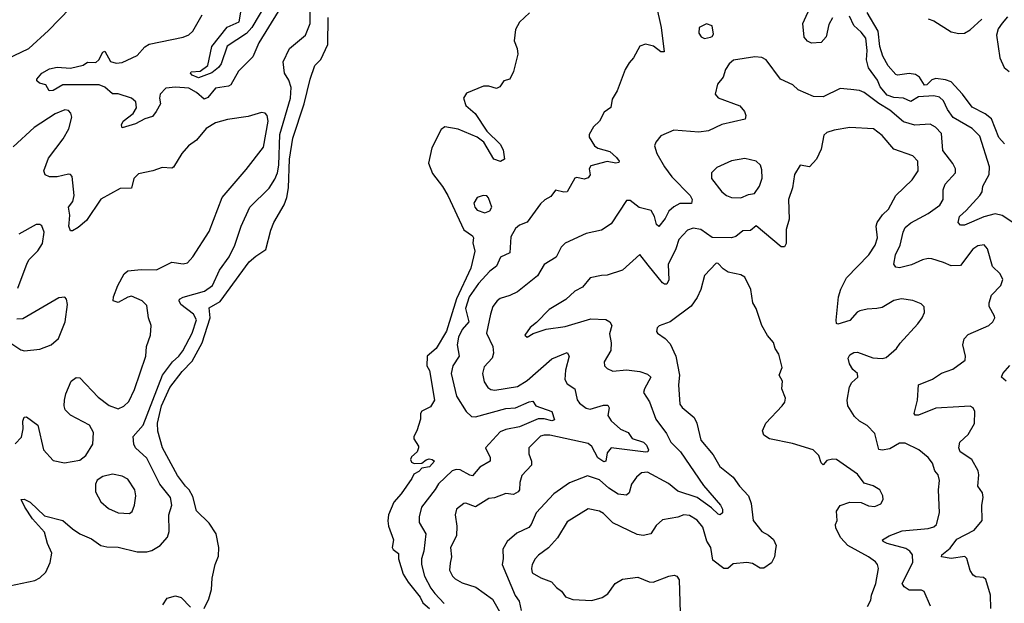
# Model space of a CAD drawing. Extents: x 1771496 to 1971148, y 471553 to 643630.
# Tile 566 of 656: x 1869769 to 1874924, y 603872 to 606925. Entities that reach past the tile are written whole.
import ezdxf

# ---------------------------------------------------------------- set-up
doc = ezdxf.new("R2010")
doc.units = 0

msp = doc.modelspace()

# ---------------------------------------------------------------- linework, layer by layer
at = {"layer": '0CON10XD'}
for points in [[(1871056.3, 607005), (1870984.6, 606885), (1870957, 606853), (1870855, 606786.2), (1870823.5, 606695), (1870810, 606675), (1870775, 606646.6), (1870705, 606620.7), (1870672, 606635), (1870663.8, 606645), (1870667.1, 606652.9), (1870715, 606656.2), (1870754.4, 606685), (1870774.6, 606785), (1870855, 606885.8), (1870917.8, 606915), (1870928, 606975)], [(1873101.4, 607001.4), (1873128.1, 606885), (1873143.3, 606756.7), (1873125, 606757.5), (1873086.5, 606786.5), (1873045, 606797.5), (1873015, 606786.2), (1872982, 606725), (1872959.5, 606700.5), (1872939.2, 606665), (1872896.8, 606553.2), (1872871.2, 606508.8), (1872863.6, 606466.4), (1872828.3, 606441.7), (1872803.8, 606395), (1872773.3, 606365), (1872750, 606325), (1872750.5, 606310.5), (1872778, 606265), (1872795, 606253.6), (1872859.2, 606235), (1872894.2, 606205), (1872908, 606185), (1872905, 606177.5), (1872890, 606175), (1872845, 606184), (1872759.3, 606160.7), (1872750.6, 606145), (1872755.6, 606114.4), (1872745, 606098), (1872725, 606090.8), (1872685, 606100), (1872675, 606095.8), (1872635.4, 606024.6), (1872617, 606023), (1872575, 606033.3), (1872549.5, 606000.5), (1872517.8, 605982.2)], [(1874024.6, 606935), (1874005, 606900.8), (1873990.5, 606835), (1873965, 606806.7), (1873915, 606802.2), (1873893.4, 606813.4), (1873875, 606834.2), (1873868.4, 606905), (1873914.6, 607004.6)], [(1869665, 606703.9), (1869816.9, 606775), (1869920.5, 606869.5), (1870034.5, 606985.5)], [(1869682.6, 603957.4), (1869848.1, 603991.9), (1869875, 604005.6), (1869906.7, 604035), (1869928.5, 604085), (1869938.1, 604135), (1869914.8, 604184.8), (1869898.5, 604245), (1869836.2, 604315), (1869795.6, 604375), (1869777.5, 604415), (1869793.6, 604416.4), (1869825, 604402), (1869899.7, 604329.7), (1869995, 604305.8), (1870045, 604261.9), (1870085, 604235.6), (1870145, 604210), (1870195, 604175.5), (1870225, 604168.2), (1870285, 604166.2), (1870385, 604141.2), (1870435, 604140.8), (1870461.6, 604148.4), (1870504.2, 604175), (1870542.6, 604217.4), (1870552.2, 604247.8), (1870550, 604335), (1870565.9, 604385), (1870558.6, 604425), (1870503.7, 604495), (1870435, 604630.9), (1870375, 604685.8), (1870366.7, 604705), (1870363.5, 604745), (1870415.5, 604804.5), (1870517.2, 605065), (1870568.9, 605135), (1870603.3, 605165), (1870622.7, 605192.7), (1870673.1, 605285), (1870694.6, 605355), (1870678.7, 605385), (1870613.6, 605435), (1870603.6, 605455), (1870606.3, 605463.7), (1870625, 605473.9), (1870737.5, 605505), (1870779.1, 605535), (1870816.2, 605615), (1870865.4, 605685), (1870895, 605745.8), (1870928.5, 605845), (1870974.5, 605945), (1871075, 606043.3), (1871105, 606091.9), (1871119.5, 606125), (1871126.5, 606165), (1871131.6, 606325), (1871187.6, 606515), (1871190.9, 606570.9), (1871178.6, 606608.6), (1871156.4, 606645), (1871149.1, 606705), (1871182.5, 606775), (1871265.4, 606845), (1871289.1, 606905), (1871290, 606965)], [(1871122.1, 606967.9), (1871022.1, 606805), (1870989.7, 606730.3), (1870914.7, 606655.3), (1870875, 606584.4), (1870863, 606577), (1870795, 606567.1), (1870755, 606517.9), (1870735, 606510), (1870694.8, 606544.8), (1870655, 606567.6), (1870585, 606573.2), (1870535, 606566.9), (1870505.6, 606535), (1870501.9, 606515), (1870506.9, 606485), (1870483.6, 606445), (1870465, 606419.4), (1870425, 606407.1), (1870375, 606380), (1870305, 606360), (1870302.9, 606375), (1870311.9, 606395), (1870363.6, 606435), (1870380, 606465), (1870377.3, 606495), (1870354, 606515), (1870285, 606537.3), (1870255, 606537.3), (1870215, 606572.3), (1870184.7, 606584.7), (1869995, 606583.9), (1869945, 606554.7), (1869923.9, 606553.9), (1869906, 606585), (1869873.4, 606593.4), (1869858.8, 606605), (1869860, 606615), (1869885.6, 606645), (1869925, 606667.5), (1869965, 606676.2), (1870035, 606671.8), (1870102.2, 606687.8), (1870125, 606703.6), (1870168.4, 606701.6), (1870183.8, 606715), (1870205, 606756), (1870215, 606760), (1870245, 606706.7), (1870275, 606697.1), (1870305, 606701.3), (1870385, 606738.2), (1870425, 606783.1), (1870447.3, 606797.3), (1870625.4, 606834.6), (1870655, 606845.6), (1870675, 606865.7), (1870725, 606950)], [(1872438.3, 606961.7), (1872385, 606912), (1872365, 606873.3), (1872357.1, 606815), (1872374, 606775), (1872376.2, 606745), (1872353.6, 606653.6), (1872335.8, 606615), (1872304.4, 606605.6), (1872282, 606575), (1872265, 606565.8), (1872225, 606578.1), (1872197, 606577), (1872108.3, 606541.7), (1872092.9, 606515), (1872105, 606476.2), (1872153.8, 606433.8), (1872215, 606341.8), (1872284.3, 606275), (1872300, 606245), (1872307.5, 606195), (1872286, 606184), (1872252.2, 606195), (1872198.6, 606285), (1872165, 606310.4), (1872065, 606351.8), (1871995, 606364.4), (1871975, 606350.6), (1871927.3, 606255), (1871910.2, 606175), (1871929.9, 606119.9), (1871982.6, 606052.6), (1872011.1, 606005), (1872095, 605825.5), (1872139.5, 605795), (1872144.5, 605785), (1872142, 605758), (1872152.5, 605715), (1872130.4, 605625), (1872056.4, 605465), (1872003.3, 605296.7), (1871950, 605205), (1871902.1, 605165), (1871901.5, 605115), (1871915, 605090), (1871940.8, 604935), (1871920, 604900), (1871875, 604878), (1871866.7, 604865), (1871866.7, 604835), (1871848.8, 604775), (1871832, 604745), (1871832.7, 604732.7), (1871856.7, 604695), (1871856.7, 604685), (1871850, 604665), (1871820.9, 604639.1), (1871814.3, 604625), (1871820, 604610), (1871835, 604602.9), (1871875, 604606), (1871896.5, 604623.5), (1871912, 604628), (1871928.8, 604625), (1871940, 604615), (1871915, 604586.5), (1871875, 604578.6), (1871859.1, 604560.9), (1871832.4, 604547.6), (1871822.9, 604525), (1871767.1, 604445), (1871728.2, 604401.8), (1871700.5, 604335), (1871697, 604303), (1871700, 604275), (1871726.2, 604205), (1871719.6, 604165), (1871725, 604153.3), (1871752.2, 604132.2), (1871752.7, 604105), (1871776.4, 604025), (1871802.4, 603982.4), (1871865, 603903.5), (1871879.7, 603875), (1871914.6, 603845)], [(1874925, 606276), (1874895, 606309.4), (1874856.4, 606406.4), (1874823.2, 606433.2), (1874755, 606467.3), (1874705, 606535.5), (1874645, 606599.7), (1874615, 606611.1), (1874565, 606617.6), (1874545, 606610.4), (1874517.5, 606585), (1874505, 606583.7), (1874480, 606625), (1874458, 606638), (1874425, 606644.7), (1874365, 606635.5), (1874355, 606638.9), (1874315, 606684.7), (1874286.8, 606735), (1874271.1, 606785), (1874263.3, 606865), (1874205, 606962.7)], [(1870735, 603844.2), (1870760, 603895), (1870774.3, 603945), (1870777, 604003), (1870792, 604075), (1870810.5, 604119.5), (1870812.7, 604165), (1870797.1, 604235), (1870761.3, 604291.3), (1870695, 604356), (1870675, 604431.4), (1870655.9, 604465.9), (1870637.3, 604485), (1870595, 604540.6), (1870517.7, 604685), (1870492.9, 604772.9), (1870490, 604815), (1870511.1, 604905), (1870555, 605001.6), (1870620, 605085), (1870671.6, 605138.4), (1870725.3, 605234.7), (1870765.8, 605365), (1870761.6, 605418.4), (1870819.1, 605450.9), (1870971.4, 605658.6), (1871005, 605688.9), (1871057.5, 605722.5), (1871083.4, 605825), (1871099.6, 605865), (1871153, 605957), (1871167.7, 605995), (1871176.5, 606045), (1871181.8, 606195), (1871199, 606305), (1871259, 606485), (1871289.7, 606615), (1871314.6, 606685), (1871345, 606717.8), (1871382.8, 606795), (1871383.8, 606936.2)], [(1873355, 606826.2), (1873385, 606833.3), (1873395, 606837.5), (1873400.7, 606849.3), (1873393.9, 606893.9), (1873365, 606903.8), (1873326.2, 606885), (1873324.2, 606855), (1873336.7, 606835), (1873355, 606826.2)], [(1874968.9, 605865), (1874911.5, 605901.5), (1874875, 605910.5), (1874816.2, 605893.9), (1874715, 605850), (1874695, 605850.8), (1874682.5, 605865), (1874689.2, 605895), (1874723, 605927), (1874795.5, 606005), (1874806.9, 606025), (1874810.5, 606055), (1874844.7, 606115), (1874845.4, 606155), (1874795, 606316.4), (1874755, 606355.4), (1874655, 606413.1), (1874625.7, 606455), (1874605, 606500.4), (1874585, 606520), (1874555, 606526.2), (1874475, 606522.4), (1874435, 606497.4), (1874395, 606515.7), (1874345, 606517.8), (1874310.8, 606530.8), (1874274.3, 606575), (1874258.9, 606608.9), (1874212.7, 606672.7), (1874201.6, 606715), (1874205.2, 606765), (1874198, 606828), (1874175, 606860.4), (1874135.2, 606895.2), (1874113.7, 606943.6)], [(1874525, 606930), (1874555, 606918.8), (1874645, 606862), (1874685, 606852.5), (1874715, 606855.7), (1874745, 606872.1), (1874805, 606928.6)], [(1874940.2, 606939.8), (1874912, 606908), (1874891.8, 606878.2), (1874882.5, 606845), (1874899.6, 606725), (1874922.5, 606675), (1874948.1, 606655)], [(1874853.3, 603845), (1874851.9, 603915), (1874827, 603997), (1874815, 604008), (1874775, 604011.4), (1874760.3, 604020.3), (1874744.6, 604044.6), (1874727.3, 604107.3), (1874717.7, 604117.7), (1874645, 604106.8), (1874594.4, 604115), (1874596.9, 604125), (1874639.3, 604160.7), (1874675, 604208.5), (1874765.8, 604255), (1874808, 604305), (1874805.8, 604385), (1874813.3, 604425), (1874809.5, 604449.5), (1874784.3, 604485), (1874790, 604545), (1874786, 604565), (1874753.7, 604623.7), (1874692.5, 604665), (1874685.6, 604685), (1874690, 604715), (1874734.2, 604755), (1874766.9, 604813.1), (1874769.4, 604875), (1874760.8, 604895), (1874745, 604903.3), (1874685, 604899.2), (1874565, 604893.9), (1874475, 604856.5), (1874457, 604857), (1874450.8, 604865), (1874468.9, 604935), (1874474.3, 605015), (1874547.1, 605045), (1874595, 605076.7), (1874653.4, 605096.6), (1874718, 605145), (1874720, 605165), (1874707.1, 605225), (1874712.9, 605255), (1874735, 605278.9), (1874843.3, 605325), (1874864, 605345), (1874873.8, 605365), (1874872, 605375), (1874844.4, 605425), (1874843.5, 605445), (1874857.1, 605485), (1874905.8, 605535), (1874915.8, 605565.8), (1874901.2, 605595), (1874861.9, 605635), (1874836.4, 605726.4), (1874817.5, 605747.5), (1874785, 605742.2), (1874759.4, 605725), (1874695, 605638.6), (1874645, 605637.9), (1874605, 605654.3), (1874545, 605674.5), (1874525, 605675.4), (1874495, 605669.2), (1874437.3, 605642.7), (1874375, 605627.8), (1874355, 605631.2), (1874345.9, 605645.9), (1874354.5, 605695), (1874378.5, 605745), (1874393.5, 605813.5), (1874405, 605838.1), (1874435, 605862.9), (1874525, 605911), (1874586.6, 605955), (1874602.7, 605985), (1874603.1, 606035), (1874613.1, 606065), (1874668.6, 606125), (1874667.5, 606145), (1874653.7, 606173.7), (1874601.7, 606241.7), (1874595, 606329.2), (1874562.9, 606362.9), (1874535, 606378.2), (1874455, 606373.1), (1874395, 606391.1), (1874325, 606452.2), (1874266.6, 606486.6), (1874190, 606545), (1874165, 606554.7), (1874119.8, 606559.8), (1874065, 606564.7), (1873975, 606522.5), (1873925, 606524), (1873845, 606558.6), (1873816, 606585), (1873751.4, 606615), (1873677.5, 606715), (1873655, 606727.5), (1873618.3, 606731.7), (1873506.4, 606713.6), (1873483.3, 606695), (1873463.3, 606665), (1873452.5, 606625), (1873421.7, 606588.3), (1873410, 606535), (1873425.8, 606515.8), (1873538.8, 606475), (1873563.3, 606445), (1873570, 606425), (1873567.5, 606405), (1873445, 606377.3), (1873375, 606343.3), (1873325, 606337.3), (1873193.4, 606346.6), (1873125, 606318.1), (1873099.2, 606285), (1873093.1, 606265), (1873104.5, 606225), (1873145, 606155.7), (1873182.8, 606102.8), (1873278.9, 606005), (1873290, 605985), (1873285.6, 605964.4), (1873225, 605963.9), (1873193.1, 605946.9), (1873166.6, 605923.4), (1873148.7, 605885), (1873115, 605844.3), (1873103.3, 605853.3), (1873092.2, 605895), (1873075, 605926.9), (1873012.2, 605942.2), (1872965, 605980), (1872945, 605980), (1872865, 605858), (1872815, 605824.3), (1872735, 605806.4), (1872625, 605757.1), (1872604.7, 605735.3), (1872577.6, 605682.4), (1872514.6, 605645.4), (1872480, 605585), (1872375, 605501.9), (1872335, 605481.9), (1872285, 605467.1), (1872268, 605455), (1872245.8, 605425), (1872234.5, 605385.5), (1872212.5, 605285), (1872246.4, 605215), (1872249.8, 605180.2), (1872243.1, 605155), (1872201.3, 605108.7), (1872191.8, 605075), (1872200.2, 605030.2), (1872220.5, 605000.5), (1872235, 604990.4), (1872256.6, 604986.6), (1872375, 605006.8), (1872425, 605038), (1872555, 605150.7), (1872635, 605184.2), (1872645.5, 605165), (1872627.3, 605092.7), (1872623.8, 605043.8), (1872635, 605020.8), (1872674.6, 604994.6), (1872687, 604937), (1872699.9, 604919.9), (1872735, 604892.9), (1872755, 604888.2), (1872825, 604908.2), (1872848.2, 604908.2), (1872855.4, 604895), (1872848.8, 604855), (1872865, 604826.2), (1872915, 604783.1), (1872955, 604765.5), (1872975, 604734.6), (1873034.5, 604715), (1873050.3, 604700.3), (1873061.5, 604675), (1873056.9, 604665), (1873047.8, 604662.2), (1872864.8, 604685.2), (1872845, 604658.6), (1872838.1, 604615), (1872827.2, 604612.8), (1872795, 604633.2), (1872765, 604692.3), (1872745, 604707.7), (1872545, 604751), (1872515, 604751.9), (1872495, 604745.8), (1872434.4, 604685), (1872434.4, 604655), (1872449.2, 604615), (1872449.4, 604595), (1872398.5, 604541.5), (1872387.7, 604505), (1872385.6, 604465), (1872379.2, 604455), (1872355, 604440.9), (1872315, 604447.3), (1872255, 604424.5), (1872225, 604420.6), (1872155, 604377.3), (1872105, 604395.7), (1872095, 604394.2), (1872055.7, 604364.3), (1872048.1, 604335), (1872056.9, 604275), (1872055.6, 604225), (1872024.4, 604165), (1872030, 604115), (1872022.9, 604082.9), (1872018.9, 604045), (1872034.6, 604014.6), (1872049.7, 603999.7), (1872085, 603980), (1872156.4, 603956.4), (1872244.7, 603894.7), (1872295.2, 603805.2)], [(1869745, 604706.9), (1869778.2, 604741.8), (1869787.7, 604785), (1869785.6, 604825), (1869793.6, 604846.4), (1869805, 604848), (1869865, 604803.8), (1869893.2, 604675), (1869945, 604618.5), (1870003.6, 604606.4), (1870085, 604621.2), (1870115, 604646), (1870152.1, 604705), (1870155.6, 604765), (1870134, 604805), (1870035, 604856), (1870008, 604885), (1870002, 604905), (1870003.8, 604935), (1870011.2, 604968.8), (1870038.8, 605035), (1870065, 605053.8), (1870085, 605051.2), (1870179.8, 604949.8), (1870237.2, 604907.2), (1870285, 604889.4), (1870315, 604903.3), (1870341.5, 604928.5), (1870369.8, 604990.2), (1870429.6, 605165), (1870433.7, 605216.3), (1870453.8, 605275), (1870457.5, 605325), (1870443.8, 605365), (1870435, 605430), (1870410, 605455), (1870355, 605478.6), (1870335, 605474.2), (1870285, 605446), (1870258.8, 605455), (1870260, 605475), (1870282.7, 605535), (1870315.6, 605595), (1870335, 605611.1), (1870405, 605618.2), (1870485, 605616.9), (1870565, 605657.1), (1870625, 605648.6), (1870647, 605653), (1870676.4, 605685), (1870762.1, 605817.9), (1870828.5, 605995), (1870955, 606142.2), (1871045, 606258), (1871069.5, 606395), (1871064.2, 606425), (1871055, 606435.8), (1871035, 606440), (1870965, 606418.8), (1870857.6, 606402.4), (1870795, 606385.5), (1870745, 606355.8), (1870695.7, 606295), (1870652.9, 606265), (1870617.5, 606225), (1870575, 606153.8), (1870565, 606148), (1870515, 606152.5), (1870465.7, 606134.3), (1870391.1, 606118.9), (1870367.3, 606095), (1870355, 606044.3), (1870295, 606041.8), (1870195, 605987.3), (1870119.4, 605875), (1870075, 605837.5), (1870045, 605820), (1870035, 605821.2), (1870026.5, 605845), (1870028.9, 605861.1), (1870032.4, 605902.4), (1870025.5, 605945), (1870047.3, 605975), (1870054.6, 606005), (1870044.5, 606104.5), (1870035.5, 606115.5), (1870025, 606117.5), (1869965, 606103.1), (1869925, 606102.9), (1869903, 606113), (1869896, 606135), (1869919.8, 606200.2), (1869997.2, 606302.8), (1870027.5, 606355), (1870042, 606415), (1870037, 606437), (1870025, 606450), (1870005, 606453.8), (1869955, 606432.2), (1869845, 606362.2), (1869735, 606259.6)], [(1874537, 603857), (1874504.1, 603934.1), (1874490.5, 603940.5), (1874425, 603941.4), (1874398.8, 603958.8), (1874388.1, 603975), (1874444.1, 604085), (1874443.1, 604125), (1874429.5, 604145), (1874408.7, 604158.7), (1874310, 604185), (1874290, 604195), (1874286.7, 604205), (1874320, 604225), (1874388.3, 604251.7), (1874525, 604263.6), (1874555, 604272.5), (1874567.8, 604285), (1874583.8, 604345), (1874579.1, 604465), (1874584.4, 604515), (1874577.8, 604545), (1874560, 604565), (1874547.1, 604605), (1874525.8, 604635), (1874475.8, 604675), (1874405, 604710), (1874375, 604710), (1874325, 604680.4), (1874283.4, 604673.4), (1874267.4, 604677.4), (1874245, 604760.8), (1874205, 604802.2), (1874166, 604825), (1874139.3, 604849.3), (1874103.8, 604905), (1874101.1, 604935), (1874112.5, 605005), (1874125, 605028), (1874156.9, 605055), (1874154.2, 605074.2), (1874131.2, 605095), (1874114, 605125), (1874106.7, 605155), (1874115, 605172.5), (1874136.2, 605183.8), (1874155, 605185.7), (1874235, 605156.7), (1874285, 605152.9), (1874305, 605158), (1874359.2, 605205), (1874377.5, 605232.5), (1874470.8, 605335), (1874494.2, 605365), (1874505.8, 605394.2), (1874503.9, 605423.9), (1874488.6, 605438.6), (1874445, 605457.1), (1874385, 605465.7), (1874345, 605455.5), (1874285, 605420), (1874255.4, 605414.6), (1874205, 605411.8), (1874167.9, 605402.1), (1874153.3, 605395), (1874115, 605352.5), (1874052.5, 605332.5), (1874045, 605336.7), (1874042.8, 605352.8), (1874055.5, 605475.5), (1874067.7, 605515), (1874098.2, 605575), (1874214.4, 605695), (1874247.5, 605745), (1874260, 605785), (1874252.9, 605845), (1874257.7, 605865), (1874285.5, 605905), (1874317.8, 605935), (1874355.6, 606005), (1874441.8, 606088.2), (1874472, 606135), (1874470, 606185), (1874445, 606212.5), (1874345, 606247.8), (1874285, 606319.5), (1874238.8, 606355), (1874115, 606361.1), (1874032.9, 606347.1), (1873994.6, 606335.4), (1873978.3, 606321.7), (1873965, 606247.5), (1873940, 606195), (1873903.9, 606156.1), (1873855, 606163.8), (1873825.3, 606114.7), (1873814.6, 606045), (1873794.4, 605984.4), (1873797.4, 605882.6), (1873781.7, 605828.3), (1873782, 605755), (1873773.6, 605736.4), (1873755, 605736.7), (1873625, 605847.5), (1873595, 605823.3), (1873555, 605820), (1873518.1, 605791.9), (1873495, 605784.1), (1873395, 605786.4), (1873335, 605828.2), (1873295, 605835.4), (1873265.3, 605824.7), (1873219.1, 605775), (1873203.3, 605726.7), (1873163.8, 605645), (1873167.1, 605565), (1873157.5, 605542.5), (1873145, 605541.9), (1873135, 605549.5), (1873058.8, 605641.2), (1873015, 605696.2), (1872924.2, 605615), (1872845, 605588.1), (1872815, 605587.8), (1872755.5, 605574.5), (1872715, 605525.8), (1872676, 605505), (1872628.3, 605461.7), (1872540.5, 605409.5), (1872475, 605340.8), (1872442, 605315), (1872413.8, 605275), (1872425, 605263.8), (1872456.9, 605283.1), (1872525, 605306.9), (1872625, 605320.9), (1872758.7, 605361.3), (1872837.4, 605357.4), (1872858.6, 605345), (1872868.9, 605325), (1872857.5, 605282.5), (1872865.4, 605235), (1872864.6, 605195), (1872828.1, 605135), (1872831.4, 605115), (1872845, 605100.6), (1872875, 605086.4), (1872945, 605093.1), (1873015.3, 605085.3), (1873055, 605071.1), (1873074, 605055), (1873040.5, 604995), (1873035.6, 604975), (1873066, 604926), (1873100, 604835), (1873155, 604760), (1873178.5, 604715), (1873229.1, 604665), (1873349, 604489), (1873438, 604385), (1873448.4, 604365), (1873447.9, 604345), (1873435.5, 604334.5), (1873425, 604338.1), (1873391.2, 604371.2), (1873316.2, 604425), (1873215, 604458.7), (1873165, 604498.2), (1873055, 604558.5), (1873025, 604554.4), (1872997.6, 604532.4), (1872972.3, 604495), (1872959.1, 604450.9), (1872945, 604437.5), (1872902.8, 604442.8), (1872854, 604474), (1872805, 604518.2), (1872741.6, 604538.4), (1872647.4, 604502.6), (1872565.6, 604445), (1872472.2, 604345), (1872447.5, 604285), (1872435, 604269.4), (1872371.1, 604238.9), (1872321.1, 604195), (1872298.1, 604155), (1872301.1, 604105), (1872295.5, 604075), (1872362.8, 603912.7), (1872383.2, 603883.2), (1872394.7, 603834.7)], [(1873545, 605994.2), (1873585, 606011.2), (1873615, 606016.7), (1873641.9, 606055), (1873655.8, 606095.8), (1873655, 606140), (1873647.5, 606165), (1873625, 606185.7), (1873565, 606198.9), (1873495, 606187.8), (1873417.9, 606152.1), (1873391.2, 606125), (1873391.4, 606095), (1873444, 606025), (1873470, 606005), (1873495, 605995.8), (1873545, 605994.2)], [(1872517.8, 605982.2), (1872495, 605962), (1872425, 605866), (1872385, 605850.8), (1872365, 605833.8), (1872340.9, 605789.1), (1872334.3, 605705.7), (1872286.2, 605683.8), (1872265, 605635.4), (1872229.9, 605610.1), (1872170.3, 605545), (1872122, 605475), (1872102.5, 605415), (1872119.7, 605345), (1872085, 605303.8), (1872067, 605265), (1872059.8, 605225), (1872070.4, 605165), (1872036.2, 605115), (1872028, 605075), (1872056.7, 604955), (1872106.3, 604876.3), (1872135, 604848.9), (1872155, 604846.9), (1872315, 604891.3), (1872365, 604895.3), (1872435.8, 604925.8), (1872455, 604930), (1872470.8, 604905), (1872555.6, 604875.6), (1872568.3, 604831.7), (1872555, 604827.1), (1872515, 604837.2), (1872483.3, 604836.7), (1872385, 604796.3), (1872315, 604781.7), (1872285, 604769.5), (1872208.5, 604685), (1872231.5, 604635), (1872231.4, 604615), (1872178.2, 604585), (1872140.2, 604539.8), (1872125, 604542.1), (1872075, 604570.6), (1872055, 604571.9), (1872033.8, 604565), (1871962.1, 604497.9), (1871945, 604466.9), (1871873.6, 604375), (1871860.4, 604325), (1871861.2, 604295), (1871895.3, 604235), (1871885.2, 604144.8), (1871873.1, 604105), (1871873.6, 604075), (1871888.9, 604015), (1871921.4, 603951.4), (1871943.1, 603923.1), (1871991, 603871)], [(1872205, 605914.3), (1872231.2, 605925), (1872240.8, 605945), (1872224.1, 605994.1), (1872213.9, 606003.9), (1872195, 606006.2), (1872164.1, 605995.9), (1872146.2, 605965), (1872152, 605945), (1872165, 605928.8), (1872205, 605914.3)], [(1869758.9, 605521.1), (1869807.7, 605652.3), (1869818.8, 605671.2), (1869865, 605716), (1869888.9, 605755), (1869897, 605813), (1869885, 605846.2), (1869874.1, 605854.1), (1869855, 605854), (1869765, 605804.2)], [(1874207.5, 603855), (1874225, 603888.8), (1874228.1, 603915), (1874251.5, 603975), (1874265.6, 604055), (1874260, 604075), (1874248.7, 604088.7), (1874213.1, 604115), (1874105, 604175.4), (1874068.2, 604215), (1874041.5, 604265), (1874040.6, 604285), (1874049.4, 604305), (1874044.4, 604355), (1874065, 604384), (1874115, 604402), (1874175, 604398.8), (1874213, 604383), (1874245, 604378), (1874276.8, 604393.2), (1874290, 604415), (1874288, 604435), (1874271.2, 604465), (1874236.2, 604486.2), (1874190.5, 604500.5), (1874155, 604547.5), (1874062.6, 604612.6), (1874045, 604624.4), (1874023.3, 604626.7), (1873995, 604618.8), (1873975, 604596.2), (1873965, 604606.7), (1873952.2, 604645), (1873922.5, 604675), (1873815, 604708.1), (1873695, 604733.1), (1873665, 604751.2), (1873658.1, 604775), (1873674.6, 604815.4), (1873760.8, 604905), (1873774, 604925), (1873778, 604945), (1873758.8, 604995), (1873762.5, 605035), (1873745.6, 605065), (1873760.7, 605105), (1873743.5, 605175), (1873724.7, 605205), (1873715, 605236.9), (1873683.5, 605273.5), (1873654.6, 605325), (1873625, 605414.2), (1873607.3, 605445), (1873596.7, 605513.3), (1873565, 605579.2), (1873545, 605590.6), (1873478.8, 605605), (1873451.4, 605621.4), (1873425, 605650), (1873415, 605652), (1873355, 605586.7), (1873335.5, 605514.5), (1873315, 605471.2), (1873283.6, 605426.4), (1873174.4, 605345.6), (1873116.4, 605323.6), (1873106.4, 605313.6), (1873102.5, 605295), (1873107.5, 605285), (1873147.4, 605257.4), (1873175, 605229.2), (1873204.6, 605164.6), (1873222.5, 605065), (1873217.3, 605015), (1873224.2, 604914.2), (1873236.4, 604896.4), (1873299.6, 604845), (1873313.9, 604815), (1873334.6, 604725), (1873399, 604649), (1873435, 604587.5), (1873505, 604532.9), (1873537.8, 604485), (1873584.4, 604435), (1873599.2, 604395), (1873609.2, 604305), (1873655, 604247.5), (1873688.9, 604228.9), (1873715.6, 604205.6), (1873730, 604175), (1873725.7, 604155), (1873720.6, 604115), (1873705, 604083.8), (1873665, 604055.8), (1873645, 604056.7), (1873605, 604080), (1873575, 604085.4), (1873505, 604078.5), (1873476, 604055), (1873455, 604053.6), (1873398.4, 604098.4), (1873387.7, 604165), (1873367, 604197), (1873345, 604271.4), (1873315, 604306.5), (1873275, 604331.8), (1873245.5, 604334.5), (1873215, 604322.5), (1873135, 604308.9), (1873100.5, 604279.5), (1873073.7, 604236.3), (1873032.8, 604227.2), (1873002.4, 604232.4), (1872875, 604292.9), (1872825, 604342.9), (1872805, 604354.4), (1872745, 604366.9), (1872635, 604297.8), (1872585.2, 604214.8), (1872537.3, 604162.7), (1872485.9, 604124.1), (1872467.3, 604105), (1872452.8, 604075), (1872448, 604055), (1872452.5, 604032.5), (1872498, 604005), (1872552.9, 603985), (1872578.6, 603955), (1872606.3, 603936.4), (1872626, 603906), (1872665, 603891.3), (1872765, 603886.2), (1872817.8, 603902.2), (1872847.6, 603922.4), (1872885.8, 603975), (1872925, 603998.5), (1873005, 604008.9), (1873064.5, 603984.5), (1873085, 603982.2), (1873166.7, 604015), (1873195, 604019.5), (1873210, 604015), (1873221.4, 603995), (1873228.9, 603765)], [(1869729.1, 605229.1), (1869775, 605198.6), (1869795, 605192.5), (1869875, 605201.9), (1869933.8, 605223.8), (1869972.3, 605257.7), (1870007.3, 605345), (1870019.4, 605435), (1870015, 605462.5), (1870005, 605473.8), (1869975, 605470), (1869785, 605360), (1869755, 605358.8)], [(1874933.7, 605033.7), (1874908.8, 605055), (1874915.8, 605075), (1874953.3, 605116.7)], [(1870345, 604341.4), (1870357.6, 604352.4), (1870370.6, 604385), (1870378.1, 604435), (1870372.2, 604465), (1870335, 604521.1), (1870305, 604538.2), (1870255, 604548.5), (1870204.5, 604535.5), (1870174.3, 604515.7), (1870166, 604495), (1870167.1, 604455), (1870195, 604402.9), (1870235, 604368.1), (1870285, 604346.4), (1870345, 604341.4)], [(1870518.6, 603865), (1870541.3, 603898.7), (1870585, 603910.8), (1870615, 603902), (1870662.9, 603852.9)]]:
    msp.add_lwpolyline(points, dxfattribs=at)

doc.saveas('drawing.dxf')
